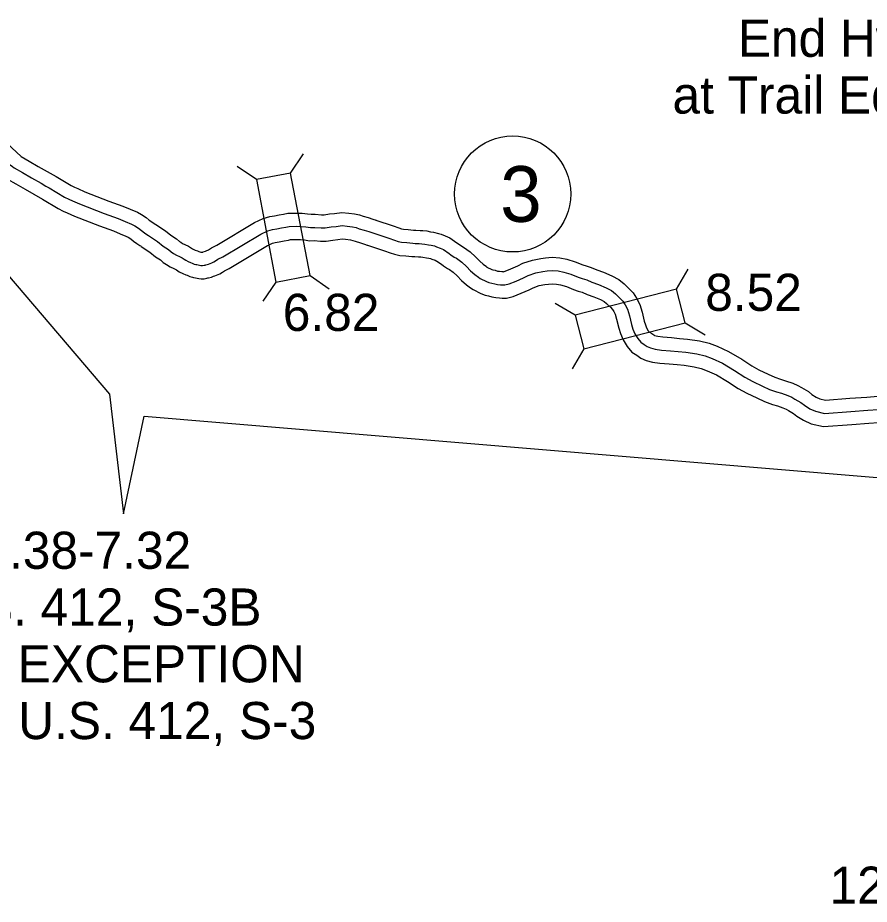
# Model space of a CAD drawing. Extents: x -83719 to 153526, y -11835 to 11446.
# Drawn here: x 8391.1 to 8714, y -1198.5 to -862.2 of the extents above; entities that cross this region are included whole.
import ezdxf

# ---------------------------------------------------------------- set-up
doc = ezdxf.new("R2010")
doc.units = 0
for name, color, linetype in [('Level 15', 7, 'Continuous'), ('Level 20', 7, 'Continuous'), ('Level 25', 7, 'Continuous'), ('Level 27', 7, 'Continuous'), ('Level 58', 7, 'Continuous'), ('Level 59', 7, 'Continuous')]:
    doc.layers.add(name, color=color, linetype=linetype)

msp = doc.modelspace()

# ---------------------------------------------------------------- linework, layer by layer
at = {"layer": 'Level 15'}
for points in [[(8383.41, -906.56), (8392.41, -914.83)], [(8392.41, -914.83), (8395.45, -916.65), (8398.89, -918.62), (8405.67, -922.47), (8411.39, -925.88), (8412.63, -926.53), (8413.89, -927.06), (8416.55, -928.27), (8425.67, -931.81), (8430.95, -933.77), (8433.82, -934.88), (8436.5, -936.04), (8438.04, -936.87), (8439.79, -937.98), (8441.04, -938.96), (8442, -939.67), (8442.89, -940.24), (8443.56, -940.69)], [(8387.27, -923.41), (8390.4, -925.28), (8393.92, -927.29), (8400.54, -931.05), (8406.5, -934.61), (8408.37, -935.59), (8409.89, -936.23), (8412.67, -937.49), (8422.12, -941.16), (8427.4, -943.12), (8430.04, -944.14), (8432.13, -945.04), (8432.97, -945.5), (8434.01, -946.16), (8435, -946.94), (8436.35, -947.93), (8437.38, -948.58), (8437.91, -948.94)], [(8480.89, -939.94), (8484.15, -938.33), (8486.68, -937.64), (8488.56, -937.37), (8490.23, -937.04), (8491.94, -936.71), (8493.57, -936.42), (8496.75, -936.34), (8498.97, -936.4), (8500.99, -936.61), (8502.4, -936.79), (8503.87, -936.78), (8506.32, -936.94), (8507.34, -936.95), (8509.3, -936.66), (8511.2, -936.44), (8514.03, -936.05), (8516.73, -936.35), (8518.85, -936.66), (8520.71, -936.99), (8522.16, -937.5), (8523.97, -938.03), (8525.82, -938.59), (8527.08, -939.05)], [(8443.51, -940.66), (8447.18, -943.11), (8449.17, -944.76), (8451.36, -946.08), (8452.45, -947.09), (8452.94, -947.41), (8453.68, -947.88), (8454.54, -948.27), (8455.86, -948.9), (8457.01, -949.62), (8457.41, -949.92), (8457.7, -950.05), (8458.48, -950.37), (8459.33, -950.67), (8459.85, -950.94), (8460.16, -951.02), (8460.6, -951.11), (8460.97, -951.19), (8461.27, -951.12), (8461.46, -951.09), (8461.49, -951.07), (8462.32, -950.73), (8462.89, -950.54), (8463.18, -950.41), (8463.46, -950.24), (8464.6, -949.5), (8466.58, -948.54), (8480.89, -939.94)], [(8526.92, -939), (8533.45, -941.14), (8535.68, -941.94), (8536.71, -942.29), (8537.42, -942.44), (8539.2, -942.57), (8541.25, -942.81), (8542.07, -942.83), (8543.68, -942.93), (8544.74, -942.99), (8546.22, -943.11), (8547.6, -943.41), (8548.73, -943.51), (8550.67, -944.03), (8551.65, -944.38), (8553.21, -944.97), (8555.01, -945.78), (8557.57, -947.57), (8558.23, -948.04), (8559.2, -948.68), (8560.2, -949.21), (8562.68, -951.08), (8564.76, -952.98), (8566.32, -954.62), (8567.61, -955.73), (8568.85, -956.65), (8569.05, -956.81), (8570.87, -957.7), (8571.25, -957.85), (8572.1, -958.03), (8573.07, -958.31), (8573.76, -958.42), (8574.65, -958.54), (8575.16, -958.55), (8575.29, -958.56), (8575.91, -958.4), (8578.13, -957.53), (8580.79, -956.33), (8582.71, -955.39), (8586.28, -954.13), (8589.45, -953.55), (8591.3, -953.31), (8593.79, -953.08), (8596.73, -953.32), (8599.37, -953.84), (8602.47, -954.76), (8605.37, -955.94), (8606.63, -956.37), (8608.6, -956.92), (8610.73, -957.88), (8613.23, -958.78), (8616.34, -960.12), (8618.99, -961.49), (8621.08, -963.19), (8623.01, -965.09), (8624.43, -966.63), (8625.78, -968.58), (8626.99, -970.99), (8627.85, -973.96), (8628.71, -977.3), (8629.14, -978.76), (8629.59, -979.91), (8630.23, -980.93), (8630.7, -981.48), (8631.55, -982.04), (8632.29, -982.57), (8632.63, -982.72), (8633.79, -983.01), (8635.74, -983.3), (8639.04, -983.56), (8642.05, -983.84), (8645.02, -984.1), (8649.63, -984.8), (8653.26, -985.73), (8656.32, -986.85), (8660.65, -988.78), (8665.62, -991.76), (8669.45, -994.28), (8672.08, -995.72), (8675.65, -997.39), (8678.13, -998.57), (8680.32, -999.35), (8682.28, -999.91), (8684.97, -1000.9), (8686.88, -1001.71), (8688.34, -1002.53), (8690.9, -1004.06), (8692.27, -1005.09), (8693.9, -1006.13), (8695.21, -1006.74), (8697.42, -1007.24), (8706.67, -1006.54), (8713.09, -1006.09), (8717.28, -1005.78)], [(8485.51, -948.82), (8487.72, -947.72), (8488.73, -947.45), (8490.25, -947.22), (8492.13, -946.86), (8493.75, -946.55), (8494.59, -946.4), (8496.74, -946.34), (8498.31, -946.38), (8499.82, -946.54), (8501.8, -946.8), (8503.59, -946.78), (8505.93, -946.94), (8508.04, -946.96), (8510.62, -946.57), (8512.45, -946.36), (8514.16, -946.13), (8515.45, -946.27), (8517.25, -946.53), (8518.18, -946.7), (8519.12, -947.03), (8521.1, -947.61), (8522.63, -948.08), (8523.64, -948.44)], [(8437.95, -948.97), (8441.2, -951.14), (8443.36, -952.93), (8445.32, -954.11), (8446.3, -955.02), (8447.55, -955.83), (8448.88, -956.67), (8450.3, -957.33), (8451.04, -957.68), (8451.37, -957.89), (8452.31, -958.58), (8453.75, -959.24), (8454.91, -959.71), (8455.33, -959.86), (8456.34, -960.38), (8457.4, -960.64), (8457.83, -960.75), (8458.6, -960.91), (8459.12, -961.01), (8459.85, -961.16), (8460.74, -961.24), (8461.77, -961.23), (8462.86, -961.02), (8463.19, -960.94), (8463.43, -960.9), (8464.61, -960.61), (8465.35, -960.3), (8465.85, -960.09), (8466.48, -959.88), (8467.78, -959.32), (8468.82, -958.69), (8469.54, -958.21), (8471.34, -957.34), (8485.87, -948.62)], [(8523.8, -948.5), (8530.21, -950.6), (8532.38, -951.38), (8534.02, -951.94), (8535.98, -952.36), (8538.26, -952.53), (8540.54, -952.8), (8541.65, -952.83), (8543.1, -952.91), (8544.03, -952.96), (8544.76, -953.02), (8546.1, -953.31), (8546.97, -953.39), (8547.7, -953.58), (8548.19, -953.76), (8549.37, -954.21), (8550.04, -954.51), (8551.83, -955.76), (8552.58, -956.29), (8554.08, -957.29), (8554.82, -957.68), (8556.29, -958.78), (8557.76, -960.13), (8559.42, -961.87), (8561.34, -963.53), (8562.85, -964.65), (8563.79, -965.36), (8566.78, -966.83), (8568.34, -967.46), (8569.68, -967.74), (8570.91, -968.1), (8572.36, -968.32), (8573.8, -968.51), (8574.82, -968.55), (8576.42, -968.6), (8578.99, -967.93), (8582.01, -966.75), (8585.06, -965.38), (8586.58, -964.63), (8588.85, -963.83), (8591, -963.44), (8592.41, -963.25), (8593.84, -963.12), (8595.36, -963.24), (8596.99, -963.56), (8599.15, -964.2), (8601.87, -965.31), (8603.67, -965.92), (8605.18, -966.35), (8606.98, -967.16), (8609.55, -968.08), (8612.06, -969.17), (8613.48, -969.9), (8614.4, -970.65), (8615.83, -972.06), (8616.62, -972.91), (8617.15, -973.68), (8617.64, -974.65), (8618.21, -976.61), (8619.07, -979.94), (8619.67, -982), (8620.63, -984.44), (8622.16, -986.88), (8624.03, -989.05), (8625.86, -990.27), (8627.33, -991.32), (8629.39, -992.22), (8631.84, -992.83), (8634.61, -993.24), (8638.18, -993.53), (8641.16, -993.8), (8643.84, -994.03), (8647.63, -994.61), (8650.28, -995.29), (8652.56, -996.13), (8656.03, -997.67), (8660.3, -1000.23), (8664.29, -1002.85), (8667.54, -1004.64), (8671.39, -1006.44), (8674.31, -1007.82), (8677.27, -1008.88), (8679.18, -1009.42), (8681.28, -1010.2), (8682.45, -1010.69), (8683.33, -1011.19), (8685.31, -1012.36), (8686.55, -1013.31), (8689.07, -1014.91), (8691.97, -1016.26), (8696.69, -1017.32), (8707.39, -1016.52), (8713.82, -1016.07), (8717.47, -1015.79)]]:
    msp.add_lwpolyline(points, dxfattribs=at)
at = {"layer": 'Level 20'}
for p, q in [((8494.59, -921.15), (8499.54, -913.87)), ((8481.62, -923.61), (8474.35, -918.65)), ((8640.88, -965.19), (8645.35, -957.62)), ((8501.96, -960.05), (8509.24, -965.01)), ((8489, -962.51), (8484.04, -969.79)), ((8602.53, -975.07), (8594.95, -970.6)), ((8644.17, -977.98), (8651.75, -982.45)), ((8605.82, -987.85), (8601.35, -995.43))]:
    msp.add_line(p, q, dxfattribs=at)
for points in [[(8501.96, -960.05), (8494.59, -921.15), (8481.62, -923.61), (8489, -962.51)], [(8605.82, -987.85), (8644.17, -977.98), (8640.88, -965.19), (8602.53, -975.07)]]:
    msp.add_lwpolyline(points, close=True, dxfattribs=at)
at = {"layer": 'Level 25'}
msp.add_lwpolyline([(8364.47, -912.57), (8377.62, -948.47), (8425.91, -1005.06), (8431.28, -1050.4), (8439.03, -1013.41), (8739.66, -1038.47), (8772.47, -1016.99)], dxfattribs=at)
at = {"layer": 'Level 27'}
msp.add_circle((8578.8, -929.09), 22, dxfattribs=at)
at = {"layer": 'Level 59'}
for points in [[(8381.07, -912.44), (8382.56, -913.66), (8385.02, -915.76), (8387.18, -917.29), (8389.17, -918.68), (8389.84, -919.12), (8392.92, -920.96), (8396.4, -922.96), (8399.97, -925), (8401.83, -926.09), (8403.11, -926.76)], [(8403.11, -926.76), (8408.94, -930.24), (8410.5, -931.06), (8411.89, -931.65), (8414.61, -932.88), (8423.9, -936.48), (8429.17, -938.45), (8431.93, -939.51), (8434.31, -940.54), (8435.51, -941.19), (8436.9, -942.07), (8438.02, -942.95), (8439.18, -943.8), (8440.14, -944.41), (8440.73, -944.82)], [(8483.29, -944.34), (8485.94, -943.03), (8487.71, -942.54), (8489.41, -942.3), (8491.18, -941.95), (8492.84, -941.63), (8494.08, -941.41), (8496.74, -941.34), (8498.64, -941.39), (8500.4, -941.58), (8502.1, -941.8), (8503.73, -941.78), (8506.13, -941.94), (8507.69, -941.96), (8509.96, -941.61), (8511.83, -941.4), (8514.09, -941.09), (8516.09, -941.31), (8518.05, -941.6), (8519.45, -941.85), (8520.64, -942.26), (8522.54, -942.82), (8524.23, -943.34), (8525.36, -943.75)], [(8440.73, -944.82), (8444.19, -947.13), (8446.27, -948.85), (8448.34, -950.1), (8449.38, -951.06), (8450.25, -951.62), (8451.28, -952.28), (8452.42, -952.8), (8453.45, -953.29), (8454.19, -953.75), (8454.86, -954.25), (8455.73, -954.64), (8456.7, -955.04), (8457.33, -955.27), (8458.1, -955.66), (8458.63, -955.79), (8459, -955.89), (8459.6, -956.01), (8460.1, -956.11), (8460.56, -956.21), (8460.93, -956.24), (8461.26, -956.24), (8461.8, -956.13), (8462.23, -956.03), (8462.46, -955.99), (8463.02, -955.85), (8463.42, -955.68), (8464.09, -955.41), (8464.68, -955.21), (8465.48, -954.87), (8466.14, -954.46), (8467.07, -953.85), (8468.96, -952.94), (8483.29, -944.34)], [(8525.36, -943.75), (8531.83, -945.87), (8534.03, -946.66), (8535.36, -947.11), (8536.7, -947.4), (8538.73, -947.55), (8540.89, -947.8), (8541.86, -947.83), (8543.39, -947.92), (8544.39, -947.98), (8545.49, -948.07), (8546.85, -948.36), (8547.85, -948.45), (8549.19, -948.81), (8549.92, -949.07), (8551.29, -949.59), (8552.52, -950.15), (8554.7, -951.67), (8555.4, -952.16), (8556.64, -952.99), (8557.51, -953.45), (8559.48, -954.93), (8561.26, -956.55), (8562.87, -958.24), (8564.48, -959.63), (8565.85, -960.65), (8566.42, -961.08), (8568.82, -962.27), (8569.79, -962.66), (8570.89, -962.88), (8571.99, -963.21), (8573.06, -963.37), (8574.22, -963.52), (8574.99, -963.55), (8575.86, -963.58), (8577.45, -963.17), (8580.07, -962.14), (8582.92, -960.85), (8584.65, -960.01), (8587.57, -958.98), (8590.22, -958.49), (8591.85, -958.28), (8593.81, -958.1), (8596.05, -958.28), (8598.18, -958.7), (8600.81, -959.48), (8603.62, -960.62), (8605.15, -961.15), (8606.89, -961.63), (8608.86, -962.52), (8611.39, -963.43), (8614.2, -964.65), (8616.24, -965.7), (8617.74, -966.92), (8619.42, -968.58), (8620.53, -969.77), (8621.47, -971.13), (8622.31, -972.82), (8623.03, -975.29), (8623.89, -978.62), (8624.4, -980.38), (8625.11, -982.18), (8626.19, -983.9), (8627.37, -985.26), (8628.71, -986.15), (8629.81, -986.95), (8631.01, -987.47), (8632.81, -987.92), (8635.18, -988.27), (8638.61, -988.54), (8641.6, -988.82), (8644.43, -989.07), (8648.63, -989.7), (8651.77, -990.51), (8654.44, -991.49), (8658.34, -993.23), (8662.96, -995.99), (8666.87, -998.57), (8669.81, -1000.18), (8673.52, -1001.92), (8676.22, -1003.2), (8678.79, -1004.11), (8680.73, -1004.66), (8683.13, -1005.55), (8684.66, -1006.2), (8685.83, -1006.86), (8688.11, -1008.21), (8689.41, -1009.2), (8691.49, -1010.52), (8693.59, -1011.5), (8697.06, -1012.28), (8707.03, -1011.53), (8713.45, -1011.08), (8717.38, -1010.78)]]:
    msp.add_lwpolyline(points, dxfattribs=at)

# ---------------------------------------------------------------- texts
at = {"layer": 'Level 25'}
for s, p in [('End Hwy. 412, S-3', (8664.17, -877.07)), ('at Trail Edge of Br.', (8639.39, -898.6)), ('2.38-7.32', (8377.36, -1071.25)), ('U.S. 412, S-3B', (8357.99, -1092.78)), ('5.12 EXCEPTION', (8349.28, -1114.31)), ('OVER U.S. 412, S-3', (8332.74, -1135.83))]:
    msp.add_text(s, height=14.08, dxfattribs=at).set_placement(p)
at = {"layer": 'Level 27'}
msp.add_text('3', height=21.12, dxfattribs=at).set_placement((8574.08, -939.65))
at = {"layer": 'Level 58'}
for s, p in [('8.52', (8651.8, -973.42)), ('6.82', (8491.64, -981.02)), ('12.20', (8698.92, -1198.27))]:
    msp.add_text(s, height=14.08, dxfattribs=at).set_placement(p)

doc.saveas('drawing.dxf')
